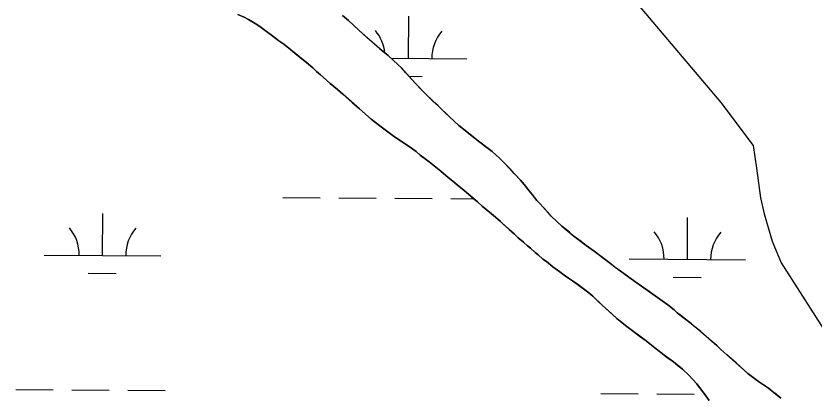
# Model space of a CAD drawing. Extents: x 3172231 to 3210228, y 940198 to 965780.
# Drawn here: x 3204223 to 3204908, y 948695 to 949023 of the extents above; entities that cross this region are included whole.
import ezdxf

# ---------------------------------------------------------------- set-up
doc = ezdxf.new("R2010")
doc.units = 0
for name, color, linetype in [('V-ROAD-CNTR', 7, 'Continuous'), ('V-SITE-VEGE', 7, 'Continuous'), ('V-TOPO-SHOR', 7, 'Continuous'), ('V-WETL-SWMP', 7, 'Continuous')]:
    doc.layers.add(name, color=color, linetype=linetype)

msp = doc.modelspace()

# ---------------------------------------------------------------- linework, layer by layer
at = {"layer": 'V-ROAD-CNTR'}
msp.add_lwpolyline([(3204539.393, 949471.211), (3204586.227, 949367.74), (3204604.351, 949310.011), (3204628.035, 949206.531), (3204634.381, 949184.319), (3204640.816, 949172.789), (3204649.61, 949159.46), (3204827.735, 948948.653), (3204855.53, 948912.019), (3204858.336, 948892.405), (3204861.691, 948867.053), (3204864.742, 948853.374), (3204871.869, 948829.769), (3204879.435, 948811.306), (3204922.609, 948743.876)], dxfattribs=at)
at = {"layer": 'V-SITE-VEGE'}
for p, q in [((3204418.772, 949021.886), (3204413.21, 949024.276)), ((3204503.158, 949023.26), (3204508.202, 949019.01)), ((3204422.477, 949019.84), (3204418.772, 949021.886)), ((3204428.203, 949016.432), (3204422.477, 949019.84)), ((3204432.074, 949013.88), (3204428.203, 949016.432)), ((3204508.202, 949019.01), (3204516.943, 949010.859)), ((3204437.962, 949009.629), (3204432.074, 949013.88)), ((3204442.168, 949006.567), (3204437.962, 949009.629)), ((3204516.943, 949010.859), (3204535.1, 948994.891)), ((3204448.392, 949001.637), (3204442.168, 949006.567)), ((3204452.601, 948998.743), (3204448.392, 949001.637)), ((3204472.112, 948983.107), (3204452.601, 948998.743)), ((3204535.1, 948994.891), (3204542.164, 948988.944)), ((3204542.164, 948988.944), (3204550.907, 948980.961)), ((3204477.492, 948978.519), (3204472.112, 948983.107)), ((3204480.687, 948975.464), (3204477.492, 948978.519)), ((3204484.05, 948972.574), (3204480.687, 948975.464)), ((3204550.907, 948980.961), (3204553.598, 948978.415)), ((3204553.598, 948978.415), (3204565.687, 948965.179)), ((3204488.924, 948968.159), (3204484.05, 948972.574)), ((3204492.455, 948965.101), (3204488.924, 948968.159)), ((3204498.679, 948960.001), (3204492.455, 948965.101)), ((3204565.687, 948965.179), (3204574.928, 948955.504)), ((3204503.385, 948955.926), (3204498.679, 948960.001)), ((3204517.508, 948943.355), (3204503.385, 948955.926)), ((3204574.928, 948955.504), (3204585.012, 948945.995)), ((3204527.766, 948934.52), (3204517.508, 948943.355)), ((3204585.012, 948945.995), (3204594.759, 948936.488)), ((3204534.998, 948928.741), (3204527.766, 948934.52)), ((3204594.759, 948936.488), (3204602.998, 948929.183)), ((3204546.438, 948920.237), (3204534.998, 948928.741)), ((3204602.998, 948929.183), (3204615.443, 948918.986)), ((3204557.045, 948913.09), (3204546.438, 948920.237)), ((3204560.242, 948911.046), (3204557.045, 948913.09)), ((3204615.443, 948918.986), (3204619.818, 948915.586)), ((3204619.818, 948915.586), (3204626.884, 948910.315)), ((3204566.302, 948906.794), (3204560.242, 948911.046)), ((3204569.83, 948903.737), (3204566.302, 948906.794)), ((3204626.884, 948910.315), (3204631.426, 948906.745)), ((3204631.426, 948906.745), (3204637.646, 948901.14)), ((3204587.494, 948889.798), (3204569.83, 948903.737)), ((3204637.646, 948901.14), (3204641.51, 948897.404)), ((3204641.51, 948897.404), (3204655.789, 948882.3)), ((3204593.716, 948884.531), (3204587.494, 948889.798)), ((3204607.507, 948873.314), (3204593.716, 948884.531)), ((3204655.789, 948882.3), (3204658.98, 948878.569)), ((3204618.773, 948863.629), (3204607.507, 948873.314)), ((3204658.98, 948878.569), (3204669.887, 948864.835)), ((3204622.978, 948859.891), (3204618.773, 948863.629)), ((3204630.881, 948853.264), (3204622.978, 948859.891)), ((3204669.887, 948864.835), (3204672.574, 948861.949)), ((3204672.574, 948861.949), (3204681.979, 948851.431)), ((3204634.414, 948850.544), (3204630.881, 948853.264)), ((3204681.979, 948851.431), (3204691.224, 948842.77)), ((3204650.72, 948835.936), (3204634.414, 948850.544)), ((3204691.224, 948842.77), (3204701.652, 948834.271)), ((3204653.915, 948832.88), (3204650.72, 948835.936)), ((3204658.286, 948828.972), (3204653.915, 948832.88)), ((3204701.652, 948834.271), (3204712.08, 948826.279)), ((3204661.814, 948825.915), (3204658.286, 948828.972)), ((3204664.339, 948823.877), (3204661.814, 948825.915)), ((3204668.374, 948820.139), (3204664.339, 948823.877)), ((3204712.08, 948826.279), (3204718.98, 948821.35)), ((3204671.065, 948818.1), (3204668.374, 948820.139)), ((3204674.932, 948814.534), (3204671.065, 948818.1)), ((3204718.98, 948821.35), (3204742.364, 948803.493)), ((3204677.961, 948812.322), (3204674.932, 948814.534)), ((3204683.513, 948807.903), (3204677.961, 948812.322)), ((3204689.401, 948803.651), (3204683.513, 948807.903)), ((3204693.269, 948800.589), (3204689.401, 948803.651)), ((3204742.364, 948803.493), (3204750.611, 948797.542)), ((3204696.972, 948798.037), (3204693.269, 948800.589)), ((3204700.507, 948795.823), (3204696.972, 948798.037)), ((3204750.611, 948797.542), (3204782.249, 948775.423)), ((3204704.55, 948793.102), (3204700.507, 948795.823)), ((3204714.474, 948785.62), (3204704.55, 948793.102)), ((3204717.837, 948782.733), (3204714.474, 948785.62)), ((3204725.904, 948774.922), (3204717.837, 948782.733)), ((3204738.516, 948763.711), (3204725.904, 948774.922)), ((3204782.249, 948775.423), (3204787.631, 948771.006)), ((3204787.631, 948771.006), (3204790.32, 948768.458)), ((3204741.203, 948761.163), (3204738.516, 948763.711)), ((3204790.32, 948768.458), (3204802.096, 948759.279)), ((3204745.743, 948757.593), (3204741.203, 948761.163)), ((3204750.456, 948754.194), (3204745.743, 948757.593)), ((3204802.096, 948759.279), (3204810.505, 948752.48)), ((3204752.811, 948752.322), (3204750.456, 948754.194)), ((3204763.579, 948744.329), (3204752.811, 948752.322)), ((3204810.505, 948752.48), (3204824.124, 948740.419)), ((3204768.122, 948740.759), (3204763.579, 948744.329)), ((3204770.981, 948738.379), (3204768.122, 948740.759)), ((3204779.054, 948732.09), (3204770.981, 948738.379)), ((3204824.124, 948740.419), (3204827.653, 948737.023)), ((3204827.653, 948737.023), (3204850.855, 948716.472)), ((3204786.963, 948726.306), (3204779.054, 948732.09)), ((3204794.701, 948720.017), (3204786.963, 948726.306)), ((3204800.249, 948715.093), (3204794.701, 948720.017)), ((3204806.964, 948707.458), (3204800.249, 948715.093)), ((3204850.855, 948716.472), (3204856.575, 948712.048)), ((3204813.51, 948699.15), (3204806.964, 948707.458)), ((3204856.575, 948712.048), (3204860.108, 948709.498)), ((3204860.108, 948709.498), (3204868.523, 948703.713)), ((3204868.523, 948703.713), (3204879.289, 948695.381)), ((3204817.702, 948693.387), (3204813.51, 948699.15))]:
    msp.add_line(p, q, dxfattribs=at)
at = {"layer": 'V-TOPO-SHOR'}
for points in [[(3204640.97, 948844.601), (3204638.617, 948846.806), (3204634.414, 948850.544), (3204630.881, 948853.264), (3204626.005, 948857.343), (3204622.978, 948859.891), (3204618.773, 948863.629), (3204615.747, 948866.176), (3204611.206, 948870.086), (3204607.507, 948873.314), (3204601.789, 948877.901), (3204597.753, 948881.301), (3204593.716, 948884.531), (3204587.494, 948889.798), (3204583.12, 948893.198), (3204577.402, 948897.787), (3204573.869, 948900.507), (3204569.83, 948903.737), (3204566.3, 948906.794), (3204560.242, 948911.046), (3204557.045, 948913.09), (3204546.44, 948920.237), (3204534.998, 948928.741), (3204527.766, 948934.52), (3204517.508, 948943.355), (3204511.456, 948948.791), (3204503.385, 948955.926), (3204498.679, 948960.001), (3204492.455, 948965.101), (3204488.924, 948968.159), (3204484.05, 948972.574), (3204480.685, 948975.464), (3204477.492, 948978.519), (3204472.112, 948983.107), (3204468.075, 948986.337), (3204462.355, 948990.924), (3204458.319, 948994.156), (3204452.601, 948998.743), (3204448.392, 949001.637), (3204442.168, 949006.567), (3204437.962, 949009.629), (3204432.074, 949013.88), (3204428.201, 949016.432), (3204422.477, 949019.84), (3204418.772, 949021.886), (3204413.21, 949024.278)], [(3204619.818, 948915.586), (3204615.443, 948918.986), (3204609.387, 948923.916), (3204602.998, 948929.183), (3204594.759, 948936.488), (3204591.062, 948940.054), (3204585.012, 948945.995), (3204580.978, 948949.733), (3204574.928, 948955.504), (3204571.231, 948959.41), (3204565.687, 948965.179), (3204562.329, 948968.912), (3204557.458, 948974.172), (3204553.596, 948978.415), (3204550.907, 948980.961), (3204542.164, 948988.944), (3204535.1, 948994.891), (3204524.004, 949004.574), (3204516.943, 949010.859), (3204508.202, 949019.01), (3204503.158, 949023.26)], [(3204879.289, 948695.381), (3204875.085, 948698.611), (3204872.392, 948700.653), (3204868.523, 948703.713), (3204865.494, 948705.754), (3204860.108, 948709.498), (3204856.575, 948712.048), (3204850.855, 948716.47), (3204846.988, 948719.867), (3204840.768, 948725.473), (3204836.734, 948729.038), (3204832.865, 948732.438), (3204827.653, 948737.023), (3204824.124, 948740.419), (3204819.08, 948744.836), (3204815.717, 948747.892), (3204810.505, 948752.48), (3204805.459, 948756.559), (3204802.096, 948759.279), (3204798.731, 948761.829), (3204794.527, 948765.228), (3204790.32, 948768.458), (3204787.631, 948771.006), (3204782.249, 948775.423), (3204777.369, 948778.827), (3204769.459, 948784.441), (3204764.075, 948788.184), (3204755.996, 948793.798), (3204750.611, 948797.542), (3204742.364, 948803.493), (3204737.15, 948807.407), (3204731.936, 948811.485), (3204723.858, 948817.606), (3204718.98, 948821.348), (3204712.08, 948826.279), (3204707.708, 948829.681), (3204701.652, 948834.271), (3204697.783, 948837.5), (3204691.224, 948842.77), (3204687.189, 948846.505), (3204681.979, 948851.431), (3204679.124, 948854.652), (3204675.093, 948859.066), (3204672.574, 948861.949), (3204669.887, 948864.835), (3204666.027, 948869.75), (3204663.342, 948873.144), (3204658.98, 948878.569), (3204655.789, 948882.3), (3204650.413, 948887.902), (3204646.886, 948891.803), (3204641.51, 948897.404), (3204637.646, 948901.14), (3204631.426, 948906.745), (3204626.884, 948910.315), (3204619.818, 948915.586)], [(3204817.702, 948693.387), (3204813.51, 948699.15), (3204811.161, 948702.201), (3204806.964, 948707.458), (3204803.608, 948711.36), (3204800.249, 948715.093), (3204794.701, 948720.019), (3204791.168, 948722.909), (3204786.963, 948726.306), (3204784.438, 948728.178), (3204781.577, 948730.22), (3204779.054, 948732.09), (3204774.682, 948735.489), (3204770.981, 948738.379), (3204768.122, 948740.759), (3204763.579, 948744.329), (3204758.025, 948748.41), (3204752.811, 948752.322), (3204750.456, 948754.192), (3204745.743, 948757.593), (3204741.203, 948761.163), (3204738.514, 948763.711), (3204734.141, 948767.616), (3204730.949, 948770.504), (3204725.904, 948774.922), (3204722.712, 948777.977), (3204717.837, 948782.731), (3204714.474, 948785.62), (3204704.548, 948793.102), (3204700.507, 948795.823), (3204696.972, 948798.037), (3204693.269, 948800.589), (3204689.401, 948803.651), (3204683.513, 948807.903), (3204677.961, 948812.322), (3204674.932, 948814.534), (3204671.065, 948818.1), (3204668.374, 948820.139), (3204664.339, 948823.877), (3204661.816, 948825.915), (3204658.286, 948828.972), (3204653.915, 948832.88), (3204650.72, 948835.936), (3204646.182, 948840.013), (3204640.97, 948844.601)]]:
    msp.add_lwpolyline(points, dxfattribs=at)
at = {"layer": 'V-WETL-SWMP'}
for p, q in [((3204413.21, 949024.278), (3204418.771, 949021.886)), ((3204508.202, 949019.011), (3204503.157, 949023.259)), ((3204559.646, 948986.698), (3204559.891, 949022.698)), ((3204418.771, 949021.886), (3204422.477, 949019.84)), ((3204422.477, 949019.84), (3204428.201, 949016.433)), ((3204428.201, 949016.433), (3204432.073, 949013.88)), ((3204516.942, 949010.859), (3204508.202, 949019.011)), ((3204432.073, 949013.88), (3204437.962, 949009.628)), ((3204437.962, 949009.628), (3204442.169, 949006.566)), ((3204524.004, 949004.574), (3204516.942, 949010.859)), ((3204442.169, 949006.566), (3204448.393, 949001.637)), ((3204535.101, 948994.891), (3204524.004, 949004.574)), ((3204448.393, 949001.637), (3204452.6, 948998.744)), ((3204452.6, 948998.744), (3204458.319, 948994.155)), ((3204458.319, 948994.155), (3204462.356, 948990.925)), ((3204462.356, 948990.925), (3204468.075, 948986.336)), ((3204542.164, 948988.944), (3204535.101, 948994.891)), ((3204550.906, 948980.961), (3204542.164, 948988.944)), ((3204468.075, 948986.336), (3204472.112, 948983.106)), ((3204472.112, 948983.106), (3204477.493, 948978.519)), ((3204544.51, 948986.801), (3204609.645, 948986.358)), ((3204477.493, 948978.519), (3204480.686, 948975.463)), ((3204480.686, 948975.463), (3204484.049, 948972.574)), ((3204553.595, 948978.414), (3204550.906, 948980.961)), ((3204557.458, 948974.172), (3204553.595, 948978.414)), ((3204484.049, 948972.574), (3204488.924, 948968.158)), ((3204488.924, 948968.158), (3204492.455, 948965.1)), ((3204562.329, 948968.912), (3204557.458, 948974.172)), ((3204560.151, 948971.264), (3204571.541, 948971.186)), ((3204565.687, 948965.179), (3204562.329, 948968.912)), ((3204492.455, 948965.1), (3204498.678, 948960.002)), ((3204571.231, 948959.409), (3204565.687, 948965.179)), ((3204498.678, 948960.002), (3204503.386, 948955.925)), ((3204503.386, 948955.925), (3204511.457, 948948.79)), ((3204574.927, 948955.505), (3204571.231, 948959.409)), ((3204580.977, 948949.732), (3204574.927, 948955.505)), ((3204511.457, 948948.79), (3204517.509, 948943.355)), ((3204585.012, 948945.996), (3204580.977, 948949.732)), ((3204517.509, 948943.355), (3204527.766, 948934.52)), ((3204591.061, 948940.054), (3204585.012, 948945.996)), ((3204527.766, 948934.52), (3204534.999, 948928.741)), ((3204594.759, 948936.488), (3204591.061, 948940.054)), ((3204602.997, 948929.184), (3204594.759, 948936.488)), ((3204534.999, 948928.741), (3204546.44, 948920.238)), ((3204609.388, 948923.916), (3204602.997, 948929.184)), ((3204546.44, 948920.238), (3204557.044, 948913.09)), ((3204615.443, 948918.987), (3204609.388, 948923.916)), ((3204557.044, 948913.09), (3204560.242, 948911.047)), ((3204619.817, 948915.587), (3204615.443, 948918.987)), ((3204626.883, 948910.315), (3204619.817, 948915.587)), ((3204560.242, 948911.047), (3204566.3, 948906.794)), ((3204566.3, 948906.794), (3204569.831, 948903.736)), ((3204631.425, 948906.746), (3204626.883, 948910.315)), ((3204637.645, 948901.14), (3204631.425, 948906.746)), ((3204569.831, 948903.736), (3204573.868, 948900.507)), ((3204573.868, 948900.507), (3204577.401, 948897.787)), ((3204641.511, 948897.405), (3204637.645, 948901.14)), ((3204577.401, 948897.787), (3204583.12, 948893.197)), ((3204583.12, 948893.197), (3204587.494, 948889.797)), ((3204646.887, 948891.804), (3204641.511, 948897.405)), ((3204587.494, 948889.797), (3204593.716, 948884.53)), ((3204650.413, 948887.902), (3204646.887, 948891.804)), ((3204655.789, 948882.301), (3204650.413, 948887.902)), ((3204593.716, 948884.53), (3204597.753, 948881.3)), ((3204597.753, 948881.3), (3204601.789, 948877.902)), ((3204658.979, 948878.569), (3204655.789, 948882.301)), ((3204601.789, 948877.902), (3204607.508, 948873.313)), ((3204607.508, 948873.313), (3204611.207, 948870.085)), ((3204663.343, 948873.143), (3204658.979, 948878.569)), ((3204666.027, 948869.751), (3204663.343, 948873.143)), ((3204451.987, 948867.357), (3204483.987, 948867.14)), ((3204499.986, 948867.031), (3204531.986, 948866.813)), ((3204547.985, 948866.704), (3204579.984, 948866.486)), ((3204595.984, 948866.377), (3204615.67, 948866.243)), ((3204611.207, 948870.085), (3204615.747, 948866.177)), ((3204615.747, 948866.177), (3204618.774, 948863.629)), ((3204669.887, 948864.834), (3204666.027, 948869.751)), ((3204618.774, 948863.629), (3204622.977, 948859.892)), ((3204622.977, 948859.892), (3204626.004, 948857.343)), ((3204672.574, 948861.949), (3204669.887, 948864.834)), ((3204675.093, 948859.065), (3204672.574, 948861.949)), ((3204679.124, 948854.653), (3204675.093, 948859.065)), ((3204297.054, 948817.669), (3204297.299, 948853.668)), ((3204626.004, 948857.343), (3204630.881, 948853.264)), ((3204630.881, 948853.264), (3204634.414, 948850.544)), ((3204681.979, 948851.43), (3204679.124, 948854.653)), ((3204687.189, 948846.505), (3204681.979, 948851.43)), ((3204634.414, 948850.544), (3204638.617, 948846.807)), ((3204638.617, 948846.807), (3204640.97, 948844.6)), ((3204640.97, 948844.6), (3204646.182, 948840.013)), ((3204691.223, 948842.769), (3204687.189, 948846.505)), ((3204798.95, 948814.252), (3204799.195, 948850.252)), ((3204646.182, 948840.013), (3204650.721, 948835.936)), ((3204697.783, 948837.5), (3204691.223, 948842.769)), ((3204650.721, 948835.936), (3204653.915, 948832.88)), ((3204653.915, 948832.88), (3204658.286, 948828.973)), ((3204701.651, 948834.271), (3204697.783, 948837.5)), ((3204707.708, 948829.68), (3204701.651, 948834.271)), ((3204658.286, 948828.973), (3204661.817, 948825.915)), ((3204661.817, 948825.915), (3204664.34, 948823.876)), ((3204664.34, 948823.876), (3204668.374, 948820.14)), ((3204712.081, 948826.28), (3204707.708, 948829.68)), ((3204718.981, 948821.347), (3204712.081, 948826.28)), ((3204247.055, 948818.009), (3204347.052, 948817.329)), ((3204668.374, 948820.14), (3204671.066, 948818.099)), ((3204671.066, 948818.099), (3204674.932, 948814.533)), ((3204723.859, 948817.607), (3204718.981, 948821.347)), ((3204731.935, 948811.485), (3204723.859, 948817.607)), ((3204674.932, 948814.533), (3204677.961, 948812.322)), ((3204677.961, 948812.322), (3204683.512, 948807.902)), ((3204737.15, 948807.406), (3204731.935, 948811.485)), ((3204748.951, 948814.593), (3204848.949, 948813.912)), ((3204683.512, 948807.902), (3204689.401, 948803.65)), ((3204689.401, 948803.65), (3204693.27, 948800.59)), ((3204742.365, 948803.494), (3204737.15, 948807.406)), ((3204750.611, 948797.541), (3204742.365, 948803.494)), ((3204284.949, 948802.32), (3204308.948, 948802.157)), ((3204693.27, 948800.59), (3204696.973, 948798.038)), ((3204696.973, 948798.038), (3204700.508, 948795.824)), ((3204755.996, 948793.798), (3204750.611, 948797.541)), ((3204786.845, 948798.904), (3204810.845, 948798.74)), ((3204700.508, 948795.824), (3204704.548, 948793.102)), ((3204704.548, 948793.102), (3204714.474, 948785.62)), ((3204764.074, 948788.184), (3204755.996, 948793.798)), ((3204714.474, 948785.62), (3204717.837, 948782.731)), ((3204769.459, 948784.441), (3204764.074, 948788.184)), ((3204777.369, 948778.827), (3204769.459, 948784.441)), ((3204717.837, 948782.731), (3204722.711, 948777.978)), ((3204722.711, 948777.978), (3204725.904, 948774.921)), ((3204782.249, 948775.424), (3204777.369, 948778.827)), ((3204725.904, 948774.921), (3204730.948, 948770.505)), ((3204730.948, 948770.505), (3204734.142, 948767.617)), ((3204787.631, 948771.005), (3204782.249, 948775.424)), ((3204790.32, 948768.458), (3204787.631, 948771.005)), ((3204734.142, 948767.617), (3204738.513, 948763.71)), ((3204738.513, 948763.71), (3204741.203, 948761.163)), ((3204794.526, 948765.228), (3204790.32, 948768.458)), ((3204798.731, 948761.829), (3204794.526, 948765.228)), ((3204741.203, 948761.163), (3204745.744, 948757.593)), ((3204745.744, 948757.593), (3204750.456, 948754.192)), ((3204802.096, 948759.278), (3204798.731, 948761.829)), ((3204805.459, 948756.559), (3204802.096, 948759.278)), ((3204810.505, 948752.48), (3204805.459, 948756.559)), ((3204750.456, 948754.192), (3204752.811, 948752.322)), ((3204752.811, 948752.322), (3204758.026, 948748.411)), ((3204815.718, 948747.893), (3204810.505, 948752.48)), ((3204758.026, 948748.411), (3204763.579, 948744.329)), ((3204763.579, 948744.329), (3204768.121, 948740.759)), ((3204819.08, 948744.836), (3204815.718, 948747.893)), ((3204824.124, 948740.419), (3204819.08, 948744.836)), ((3204768.121, 948740.759), (3204770.98, 948738.38)), ((3204770.98, 948738.38), (3204774.681, 948735.49)), ((3204774.681, 948735.49), (3204779.054, 948732.09)), ((3204827.653, 948737.023), (3204824.124, 948740.419)), ((3204832.865, 948732.437), (3204827.653, 948737.023)), ((3204779.054, 948732.09), (3204781.578, 948730.219)), ((3204781.578, 948730.219), (3204784.439, 948728.178)), ((3204784.439, 948728.178), (3204786.963, 948726.307)), ((3204836.733, 948729.039), (3204832.865, 948732.437)), ((3204840.768, 948725.472), (3204836.733, 948729.039)), ((3204786.963, 948726.307), (3204791.168, 948722.908)), ((3204791.168, 948722.908), (3204794.7, 948720.019)), ((3204846.988, 948719.867), (3204840.768, 948725.472)), ((3204794.7, 948720.019), (3204800.248, 948715.093)), ((3204800.248, 948715.093), (3204803.607, 948711.36)), ((3204850.855, 948716.469), (3204846.988, 948719.867)), ((3204856.575, 948712.049), (3204850.855, 948716.469)), ((3204803.607, 948711.36), (3204806.964, 948707.458)), ((3204806.964, 948707.458), (3204811.16, 948702.201)), ((3204860.108, 948709.498), (3204856.575, 948712.049)), ((3204865.494, 948705.754), (3204860.108, 948709.498)), ((3204222.862, 948702.739), (3204254.861, 948702.522)), ((3204270.86, 948702.413), (3204302.86, 948702.195)), ((3204318.859, 948702.086), (3204350.859, 948701.868)), ((3204811.16, 948702.201), (3204813.509, 948699.149)), ((3204868.523, 948703.712), (3204865.494, 948705.754)), ((3204872.392, 948700.653), (3204868.523, 948703.712)), ((3204875.084, 948698.612), (3204872.392, 948700.653)), ((3204724.758, 948699.323), (3204756.757, 948699.105)), ((3204772.757, 948698.996), (3204804.756, 948698.778)), ((3204813.509, 948699.149), (3204817.702, 948693.386)), ((3204879.29, 948695.382), (3204875.084, 948698.612))]:
    msp.add_line(p, q, dxfattribs=at)
for centre, start, end in [((3204504.408, 948987.549), 5.975617, 40.381824), ((3204614.891, 948986.797), 138.838162, 180.381821), ((3204241.815, 948818.52), 358.838165, 40.381824), ((3204352.298, 948817.768), 138.838162, 180.381821), ((3204743.712, 948815.103), 358.838165, 40.381824), ((3204854.195, 948814.351), 138.838162, 180.381821)]:
    msp.add_arc(centre, 35.246, start, end, dxfattribs=at)

doc.saveas('drawing.dxf')
